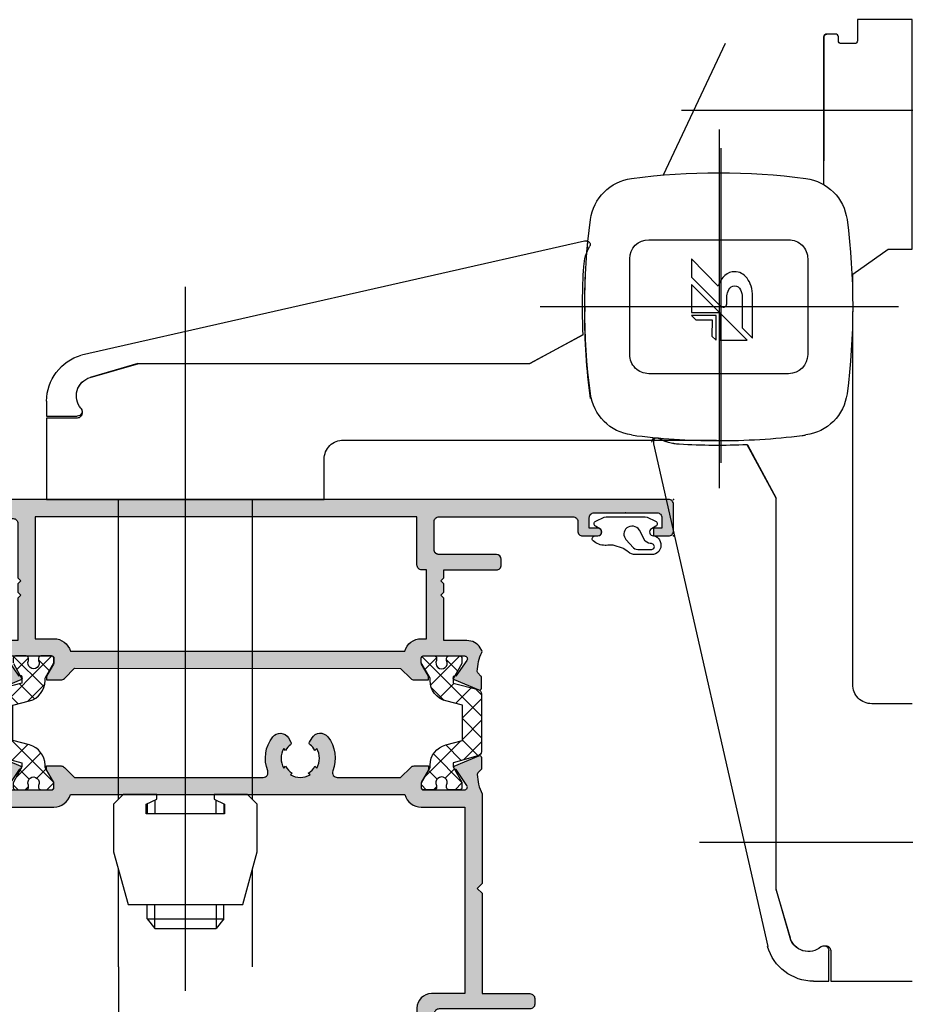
# Model space of a CAD drawing. Header units: millimetres. Extents: x 69081 to 158617, y -37521 to -9534.
# Tile 488 of 566: x 113812 to 113821, y -14659 to -14649. Entities that reach past the tile are written whole.
import ezdxf

# ---------------------------------------------------------------- set-up
doc = ezdxf.new("R2010")
doc.units = ezdxf.units.MM
doc.linetypes.add('CENTER', pattern=[2, 1.25, -0.25, 0.25, -0.25])
for name, color, linetype in [('A-----SZ', 8, 'Continuous'), ('A-DRZ', 7, 'Continuous'), ('RI-ACCESS', 253, 'Continuous'), ('RI-HATCH-P', 253, 'Continuous'), ('RI-HATCH-PI', 253, 'Continuous'), ('RI-OTHERS', 6, 'CENTER'), ('RI-PROFILE', 8, 'Continuous')]:
    doc.layers.add(name, color=color, linetype=linetype)
doc.layers.add('A-OKN-SY', color=7, linetype='Continuous', lineweight=20)

# ---------------------------------------------------------------- blocks, each defined once
blk = doc.blocks.new('R')
at = {"layer": 'RI-ACCESS', "linetype": 'Continuous'}
for points in [[(1.15, 0.8), (1.3, 0.82), (1.46, 0.85), (1.63, 0.91), (1.8, 0.99), (1.95, 1.1), (2.07, 1.24), (2.15, 1.4), (2.18, 1.59), (2.15, 1.81), (2.11, 1.9), (2.07, 1.98), (1.94, 2.12), (1.77, 2.23), (1.59, 2.3), (1.39, 2.35), (1.19, 2.38), (1, 2.39), (-2.21, 2.39), (-3.29, 3.48), (1.06, 3.48), (1.35, 3.47), (1.64, 3.44), (1.9, 3.39), (2.15, 3.33), (2.38, 3.24), (2.6, 3.14), (2.79, 3.03), (2.97, 2.91), (3.13, 2.77), (3.27, 2.63), (3.39, 2.47), (3.48, 2.31), (3.56, 2.14), (3.62, 1.96), (3.65, 1.78), (3.66, 1.6), (3.64, 1.33), (3.56, 1.07), (3.44, 0.82), (3.27, 0.58), (3.05, 0.37), (2.79, 0.17), (2.48, 0.01), (2.14, -0.12), (5.01, -2.89), (3.08, -2.89), (0.12, 0.06), (0.03, 0.16), (-0.02, 0.26), (-0.06, 0.4), (-0.05, 0.5), (-0.02, 0.59), (0.03, 0.66), (0.09, 0.71), (0.19, 0.75), (0.3, 0.78), (0.61, 0.8), (1.15, 0.8)], [(2.32, -2.89), (-0.59, -2.89), (-0.59, 0.02), (-3.5, 0.01), (-3.5, 2.93), (2.32, -2.89)], [(-0.93, -0.32), (-0.93, -2.89), (-1.37, -2.44), (-1.38, -0.76), (-3.07, -0.77), (-3.5, -0.32), (-0.93, -0.32)]]:
    blk.add_lwpolyline(points, dxfattribs=at)
at = {"layer": 'RI-OTHERS', "color": 2}
blk.add_point((0, 0), dxfattribs=at)
blk = doc.blocks.new('050014')
at = {"layer": 'RI-HATCH-P'}
h = blk.add_hatch(color=256, dxfattribs=at)
h.paths.add_polyline_path([(-75.5, 59, 0.414292), (-77, 57.5), (-77, 53.75, -0.414292), (-77.5, 53.25), (-87, 53.25, 0.414214), (-87.5, 52.75), (-87.5, 52.15, 0.414214), (-87, 51.65), (-82, 51.65), (-82, 41.15), (-81.5, 40.65), (-82, 40.15), (-82, 30.76, -0.106092), (-81.5, 28.73, -0.205169), (-81.55, 28.58), (-81.88, 28.25, 0.197654), (-81.94, 28.11), (-81.93, 26.97, 0.438024), (-81.72, 26.77, -0.074053), (-81.58, 26.83), (-81.51, 26.85), (-79.09, 27.87, 0.629353), (-79.29, 28.22), (-80.41, 29.88, -0.606807), (-80.16, 30.35), (-75.85, 30.35, -0.414214), (-75.65, 30.15), (-75.65, 29.55), (-76.4, 28.25), (-76.4, 27.85), (-74.9, 27.85, 0.198435), (-74.55, 28), (-73.49, 29.05), (-66.87, 29.05, -0.527237), (-66.4, 28.37, 0.263412), (-65.88, 24.81, 0.530912), (-64.23, 24.92), (-63.97, 25.37, 0.386415), (-64.02, 25.63, -0.112856), (-64.54, 26.22), (-64.72, 26.03, -0.272863), (-64.72, 28.07), (-64.54, 27.88, -0.14598), (-63.83, 28.59), (-64.02, 28.77, -0.273255), (-61.98, 28.77), (-62.17, 28.59, -0.14588), (-61.46, 27.88), (-61.28, 28.07, -0.272961), (-61.28, 26.03), (-61.46, 26.22, -0.112813), (-61.98, 25.63, 0.387107), (-62.03, 25.37), (-61.77, 24.92, 0.530303), (-60.12, 24.82, 0.263181), (-59.6, 28.37, -0.527301), (-59.13, 29.05), (-39.41, 29.05), (-38.35, 28, 0.198435), (-38, 27.85), (-36.5, 27.85), (-36.5, 28.25), (-37.25, 29.55), (-37.25, 30.15, -0.414214), (-37.05, 30.35), (-32.74, 30.35, -0.606807), (-32.5, 29.88), (-33.62, 28.22, 0.626446), (-33.8, 27.87), (-31.38, 26.84), (-31.32, 26.83, -0.073406), (-31.19, 26.77, 0.44804), (-30.97, 26.97), (-30.96, 28.11, 0.197654), (-31.02, 28.25), (-31.35, 28.58, -0.205169), (-31.41, 28.73, -0.106121), (-30.9, 30.76), (-30.9, 37), (-26.63, 37, 0.414214), (-25, 38.63), (-25, 40.28), (-26.2, 40.97, 0.577388), (-26.5, 40.8), (-26.5, 38.6), (-29.5, 38.6), (-29.5, 47.7), (-29.8, 48), (-29.5, 48.3), (-29.5, 57.2), (-26.5, 57.2), (-26.5, 55.19), (-25.83, 55, 0.199244), (-25.68, 55.03), (-25, 55.42), (-25, 58.5, 0.414214), (-25.5, 59)])
h.paths.add_polyline_path([(-31.3, 57.2), (-31.3, 39.3), (-31.7, 39.3, 0.414214), (-32.7, 38.3), (-32.7, 32.15), (-37.25, 32.15, 0.33398), (-38.98, 30.85), (-38.98, 30.85), (-73.92, 30.85, 0.334001), (-75.65, 32.15), (-80.2, 32.15), (-80.2, 51.65), (-76.7, 51.65, 0.414214), (-75.2, 53.15), (-75.2, 57.2)], flags=16)
h.paths.add_polyline_path([(-73.49, 17.65), (-74.55, 18.7, 0.198435), (-74.9, 18.85), (-76.4, 18.85), (-76.4, 18.45), (-75.65, 17.15), (-75.65, 16.55, -0.414214), (-75.85, 16.35), (-75.9, 16.35, -0.008584), (-75.91, 16.35), (-77.01, 16.35, -0.008584), (-77.01, 16.35), (-78.55, 16.35, -0.008584), (-78.56, 16.35), (-79.66, 16.35, -0.008584), (-79.66, 16.35), (-80.16, 16.35, -0.606807), (-80.41, 16.82), (-79.26, 18.46, 0.118857), (-79.17, 18.43), (-79, 18.74), (-79, 18.77, 0.102358), (-79.07, 18.81), (-81.52, 19.85), (-81.58, 19.87, -0.073097), (-81.72, 19.93, 0.440449), (-81.93, 19.73), (-81.94, 18.59, 0.197654), (-81.88, 18.45), (-81.55, 18.12, -0.205169), (-81.5, 17.97, -0.103677), (-81.98, 15.98, 0.250573), (-81.97, 15.79), (-81.81, 15.52, 0.268304), (-80.4, 14.75), (-78, 14.75), (-78, 10.3), (-77.7, 10), (-78, 9.7), (-78, 8.8), (-77.7, 8.5), (-78, 8.2), (-78, 7.35), (-83.5, 7.35, 0.414214), (-84, 6.85), (-84, 6.25, 0.414165), (-83.5, 5.75), (-77.44, 5.75), (-77.37, 5.73), (-77.31, 5.72), (-77.26, 5.69), (-77.25, 5.68), (-77.18, 5.64), (-77.1, 5.55), (-77.07, 5.5), (-77.06, 5.49), (-77.03, 5.43), (-77.01, 5.35), (-77.01, 5.34), (-77, 5.3), (-77, 5.25), (-77, 2.3, -0.414214), (-77.5, 1.8), (-91.5, 1.8, -0.414214), (-92, 2.3), (-92, 3.3, 0.414214), (-92.5, 3.8), (-94.1, 3.8, 0.998203), (-94.1, 3), (-93.2, 3), (-93.2, 1.9, -0.414214), (-93.7, 1.4), (-100.3, 1.4, -0.414214), (-100.8, 1.9), (-100.8, 3), (-99.9, 3), (-99.9, 3.8), (-101.5, 3.8, 0.414214), (-102, 3.3), (-102, 0.5, 0.414214), (-101.5, 0), (-0.5, 0, 0.414214), (0, 0.5), (0, 3.3, 0.414214), (-0.5, 3.8), (-2.1, 3.8, 0.99377), (-2.1, 3), (-1.2, 3), (-1.2, 1.9, -0.414214), (-1.7, 1.4), (-8.3, 1.4, -0.414214), (-8.8, 1.9), (-8.8, 3), (-8.8, 3), (-7.9, 3, 0.998176), (-7.9, 3.8), (-10.6, 3.8, 0.999285), (-10.6, 3), (-10, 3), (-10, 2.3, -0.414214), (-10.5, 1.8), (-11, 1.8), (-11, 1.65), (-31.2, 1.8, -0.412055), (-31.4, 2), (-31.4, 3), (-30.8, 3), (-30.8, 3.8), (-31.2, 3.8, 0.43156), (-32.4, 2.53, -0.43156), (-32.9, 2), (-33, 2, -0.414214), (-33.5, 2.5), (-33.5, 8.2), (-33.8, 8.5), (-33.5, 8.8), (-33.5, 9.7), (-33.8, 10), (-33.5, 10.3), (-33.5, 14.75), (-32.5, 14.75, 0.268304), (-31.09, 15.52), (-30.93, 15.79, 0.250573), (-30.92, 15.98, -0.103677), (-31.41, 17.97, -0.205169), (-31.35, 18.12), (-31.02, 18.45, 0.197654), (-30.96, 18.59), (-30.97, 19.73, 0.450684), (-31.19, 19.93, -0.072377), (-31.32, 19.87), (-31.37, 19.86), (-33.84, 18.81, 0.112454), (-33.91, 18.76), (-33.91, 18.74), (-33.74, 18.43, 0.12555), (-33.64, 18.46), (-32.5, 16.82, -0.606807), (-32.74, 16.35), (-33.24, 16.35, -0.008584), (-33.25, 16.35), (-34.35, 16.35, -0.008584), (-34.36, 16.35), (-35.89, 16.35, -0.008584), (-35.9, 16.35), (-37, 16.35, -0.008584), (-37.01, 16.35), (-37.05, 16.35, -0.414214), (-37.25, 16.55), (-37.25, 17.15), (-36.5, 18.45), (-36.5, 18.85), (-38, 18.85, 0.198435), (-38.35, 18.7), (-39.41, 17.64)])
h.paths.add_polyline_path([(-38.98, 15.85, 0.333915), (-37.25, 14.55), (-35.3, 14.55), (-35.3, 1.8), (-75.2, 1.8), (-75.2, 6.85, 0.394163), (-75.67, 7.35), (-75.7, 7.35), (-76.2, 7.35), (-76.2, 13.8), (-76.2, 14.55), (-75.65, 14.55, 0.33369), (-73.92, 15.85)], flags=16)
at = {"layer": 'RI-HATCH-PI'}
h = blk.add_hatch(dxfattribs=at)
h.set_pattern_fill('ANSI37', color=256, scale=0.5, style=0)
h.paths.add_polyline_path([(-79.95, 25.19), (-78.21, 25.65, 0.340635), (-76.57, 27.77), (-76.57, 27.93, -0.13166), (-76.53, 28.08), (-75.66, 29.61), (-75.66, 30.13, 0.372878), (-75.86, 30.34), (-77.03, 30.34, 0.386165), (-77.25, 30.11), (-77.25, 29.89, -1.657677), (-78.3, 29.86), (-78.3, 30.12, 0.384537), (-78.51, 30.34), (-79.68, 30.34, 0.389942), (-79.9, 30.11), (-79.9, 29.66, -0.02896), (-79.87, 29.56), (-78.99, 27.96), (-78.98, 27.51), (-81.59, 26.78, 0.292215), (-81.95, 26.35), (-81.95, 20.35, 0.262216), (-81.71, 19.93, -0.065595), (-81.66, 19.91), (-81.53, 19.86), (-78.98, 19.19), (-78.99, 18.76, -0.66748), (-79.16, 18.43), (-79.89, 17.11, 0.075776), (-79.9, 17.06), (-79.9, 16.6, 0.404193), (-79.66, 16.35), (-78.54, 16.35, 0.404193), (-78.3, 16.6), (-78.3, 16.84, -1.657677), (-77.25, 16.82), (-77.25, 16.6, 0.404193), (-77.01, 16.35), (-75.89, 16.35, 0.367832), (-75.65, 16.57), (-75.65, 17.04), (-75.66, 17.04), (-75.66, 17.05), (-75.66, 17.05), (-75.66, 17.07), (-75.66, 17.07), (-75.66, 17.11), (-76.53, 18.62, -0.13166), (-76.57, 18.77), (-76.57, 18.93, 0.340635), (-78.21, 21.05), (-79.95, 21.51)])
h.paths.add_polyline_path([(-30.95, 26.35, 0.26077), (-31.19, 26.77, -0.071053), (-31.24, 26.79), (-31.38, 26.84), (-33.92, 27.51), (-33.91, 27.96), (-33.04, 29.54), (-33.01, 29.6), (-33.01, 29.6), (-33, 29.63), (-33, 29.63), (-33, 29.66), (-33, 30.11, 0.389942), (-33.22, 30.34), (-34.38, 30.34, 0.384537), (-34.6, 30.12), (-34.6, 29.86, -1.657677), (-35.65, 29.89), (-35.65, 30.11, 0.386165), (-35.87, 30.34), (-37.04, 30.34, 0.372878), (-37.24, 30.13), (-37.24, 29.61), (-36.37, 28.08, -0.13166), (-36.33, 27.93), (-36.33, 27.77, 0.340635), (-34.69, 25.65), (-32.95, 25.19), (-32.95, 21.51), (-34.69, 21.05, 0.340635), (-36.33, 18.93), (-36.33, 18.77, -0.13166), (-36.37, 18.62), (-37.25, 17.1), (-37.25, 17.07), (-37.25, 17.04), (-37.25, 17.04), (-37.25, 16.6, 0.404193), (-37.01, 16.35), (-35.89, 16.35, 0.404193), (-35.65, 16.6), (-35.65, 16.82, -1.657677), (-34.6, 16.84), (-34.6, 16.6, 0.404193), (-34.36, 16.35), (-33.24, 16.35, 0.404193), (-33, 16.6), (-33, 17.05), (-33, 17.05), (-33, 17.07), (-33, 17.07), (-33, 17.1), (-33.74, 18.43, -0.6763), (-33.91, 18.76), (-33.92, 19.19), (-31.37, 19.86), (-31.24, 19.91, -0.068843), (-31.19, 19.93, 0.261863), (-30.95, 20.35)])
at = {"layer": 'RI-OTHERS', "color": 2, "linetype": 'Continuous'}
for p in [(-82, 58.99), (-25, 59), (-102, 3.8), (0, 3.8), (-102, 0), (0, 0)]:
    blk.add_point(p, dxfattribs=at)
at = {"layer": 'RI-PROFILE'}
for points in [[(-61.98, 25.63, 0.112813), (-61.46, 26.22), (-61.28, 26.03, 0.272961), (-61.28, 28.07), (-61.46, 27.88, 0.14588), (-62.17, 28.59), (-61.98, 28.77, 0.273255), (-64.02, 28.77), (-63.83, 28.59, 0.14598), (-64.54, 27.88), (-64.72, 28.07, 0.272863), (-64.72, 26.03), (-64.54, 26.22, 0.112856), (-64.02, 25.63, -0.386415), (-63.97, 25.37), (-64.23, 24.92, -0.530912), (-65.88, 24.81, -0.263412), (-66.4, 28.37, 0.527237), (-66.87, 29.05), (-73.49, 29.05), (-74.55, 28, -0.198435), (-74.9, 27.85), (-76.4, 27.85), (-76.4, 28.25), (-75.68, 29.5, 0.131589), (-75.65, 29.6), (-75.65, 30.15, 0.414214), (-75.85, 30.35), (-80.16, 30.35, 0.606807), (-80.41, 29.88), (-79.29, 28.22, -0.629353), (-79.09, 27.87), (-81.66, 26.79, -0.536162), (-81.93, 26.97), (-81.94, 28.11, -0.197654), (-81.88, 28.25), (-81.55, 28.58, 0.205169), (-81.5, 28.73, 0.106092), (-82, 30.76), (-82, 40.15), (-81.5, 40.65), (-82, 41.15), (-82, 51.65), (-87, 51.65, -0.414214), (-87.5, 52.15), (-87.5, 52.75, -0.414214), (-87, 53.25), (-77.5, 53.25, 0.414292), (-77, 53.75), (-77, 57.5, -0.414292), (-75.5, 59), (-25.5, 59, -0.414214), (-25, 58.5), (-25, 55.42), (-25.68, 55.03, -0.199244), (-25.83, 55), (-26.5, 55.19), (-26.5, 57.2), (-29.5, 57.2), (-29.5, 48.3), (-29.8, 48), (-29.5, 47.7), (-29.5, 38.6), (-26.5, 38.6), (-26.5, 40.8, -0.577388), (-26.2, 40.97), (-25, 40.28), (-25, 38.63, -0.414214), (-26.63, 37), (-30.9, 37), (-30.9, 30.76, 0.106121), (-31.41, 28.73, 0.205169), (-31.35, 28.58), (-31.02, 28.25, -0.197654), (-30.96, 28.11), (-30.97, 26.97, -0.536162), (-31.24, 26.79), (-33.8, 27.87, -0.626446), (-33.62, 28.22), (-32.5, 29.88, 0.606807), (-32.74, 30.35), (-37.05, 30.35, 0.414214), (-37.25, 30.15), (-37.25, 29.6, 0.131589), (-37.22, 29.5), (-36.5, 28.25), (-36.5, 27.85), (-38, 27.85, -0.198435), (-38.35, 28), (-39.41, 29.05), (-59.13, 29.05, 0.527301), (-59.6, 28.37, -0.263181), (-60.12, 24.82, -0.530303), (-61.77, 24.92), (-62.03, 25.37, -0.387107)], [(-38.98, 30.85), (-73.92, 30.85, 0.33408), (-75.65, 32.15), (-80.2, 32.15), (-80.2, 51.65), (-76.7, 51.65, 0.414214), (-75.2, 53.15), (-75.2, 57.2), (-31.3, 57.2), (-31.3, 39.3), (-31.7, 39.3, 0.414214), (-32.7, 38.3), (-32.7, 32.15), (-32.7, 32.15), (-37.25, 32.15, 0.333959)], [(-102, 0.5, 0.414214), (-101.5, 0), (-0.5, 0, 0.414214), (0, 0.5), (0, 3.3, 0.414214), (-0.5, 3.8), (-2.1, 3.8, 0.99805), (-2.1, 3), (-1.2, 3), (-1.2, 1.9, -0.414214), (-1.7, 1.4), (-8.3, 1.4, -0.414214), (-8.8, 1.9), (-8.8, 3), (-8.8, 3), (-7.9, 3, 0.998176), (-7.9, 3.8), (-10.6, 3.8, 1.000716), (-10.6, 3), (-10, 3), (-10, 2.3, -0.414214), (-10.5, 1.8), (-11, 1.8), (-11, 1.65), (-31.2, 1.8, -0.412055), (-31.4, 2), (-31.4, 3), (-30.8, 3), (-30.8, 3.8), (-31.2, 3.8, 0.43156), (-32.4, 2.53, -0.43156), (-32.9, 2), (-33, 2, -0.414214), (-33.5, 2.5), (-33.5, 8.2), (-33.8, 8.5), (-33.5, 8.8), (-33.5, 9.7), (-33.8, 10), (-33.5, 10.3), (-33.5, 14.75), (-32.5, 14.75, 0.268304), (-31.09, 15.52), (-30.93, 15.79, 0.250573), (-30.92, 15.98, -0.103677), (-31.41, 17.97, -0.205169), (-31.35, 18.12), (-31.02, 18.45, 0.197654), (-30.96, 18.59), (-30.97, 19.73, 0.536162), (-31.24, 19.91), (-33.84, 18.81, 1.096781), (-33.64, 18.46), (-32.5, 16.82, -0.606807), (-32.74, 16.35), (-37.05, 16.35, -0.414214), (-37.25, 16.55), (-37.25, 17.1, -0.131589), (-37.22, 17.2), (-36.5, 18.45), (-36.5, 18.85), (-38, 18.85, 0.198435), (-38.35, 18.7), (-39.41, 17.64), (-73.49, 17.65), (-74.55, 18.7, 0.198435), (-74.9, 18.85), (-76.4, 18.85), (-76.4, 18.45), (-75.68, 17.2, -0.131589), (-75.65, 17.1), (-75.65, 16.55, -0.414214), (-75.85, 16.35), (-80.16, 16.35, -0.606807), (-80.41, 16.82), (-79.26, 18.46, 1.096781), (-79.07, 18.81), (-81.66, 19.91, 0.536162), (-81.93, 19.73), (-81.94, 18.59, 0.197654), (-81.88, 18.45), (-81.55, 18.12, -0.205169), (-81.5, 17.97, -0.103677), (-81.98, 15.98, 0.250573), (-81.97, 15.79), (-81.81, 15.52, 0.268304), (-80.4, 14.75), (-78, 14.75), (-78, 10.3), (-77.7, 10), (-78, 9.7), (-78, 8.8), (-77.7, 8.5), (-78, 8.2), (-78, 7.35), (-83.5, 7.35, 0.414214), (-84, 6.85), (-84, 6.25, 0.414165), (-83.5, 5.75), (-77.5, 5.75), (-77.47, 5.75), (-77.46, 5.75), (-77.44, 5.75), (-77.43, 5.75), (-77.41, 5.74), (-77.4, 5.74), (-77.38, 5.74), (-77.37, 5.73), (-77.35, 5.73), (-77.34, 5.72), (-77.32, 5.72), (-77.31, 5.71), (-77.29, 5.71), (-77.28, 5.7), (-77.26, 5.69), (-77.25, 5.68), (-77.24, 5.68), (-77.22, 5.67), (-77.21, 5.66), (-77.2, 5.65), (-77.18, 5.64), (-77.17, 5.63), (-77.16, 5.62), (-77.15, 5.6), (-77.13, 5.59), (-77.12, 5.58), (-77.11, 5.57), (-77.1, 5.55), (-77.09, 5.54), (-77.08, 5.53), (-77.07, 5.51), (-77.07, 5.5), (-77.06, 5.49), (-77.05, 5.47), (-77.04, 5.46), (-77.04, 5.44), (-77.03, 5.43), (-77.03, 5.41), (-77.02, 5.4), (-77.02, 5.38), (-77.01, 5.37), (-77.01, 5.35), (-77.01, 5.34), (-77, 5.32), (-77, 5.31), (-77, 5.29), (-77, 5.28), (-77, 5.26), (-77, 5.25), (-77, 5.25), (-77, 2.3, -0.414214), (-77.5, 1.8), (-91.5, 1.8, -0.414214), (-92, 2.3), (-92, 3.3, 0.414214), (-92.5, 3.8), (-94.1, 3.8, 0.998203), (-94.1, 3), (-93.2, 3), (-93.2, 1.9, -0.414214), (-93.7, 1.4), (-100.3, 1.4, -0.414214), (-100.8, 1.9), (-100.8, 3), (-99.9, 3), (-99.9, 3.8), (-101.5, 3.8, 0.414214), (-102, 3.3)]]:
    blk.add_lwpolyline(points, format="xyb", close=True, dxfattribs=at)
at = {"layer": 'RI-PROFILE', "color": 7}
blk.add_lwpolyline([(-77, 30.34), (-75.89, 30.34, -0.459063), (-75.66, 30.1), (-75.66, 29.61), (-76.53, 28.08, 0.13166), (-76.57, 27.93), (-76.57, 27.77, -0.340635), (-78.21, 25.65), (-79.95, 25.19), (-79.95, 21.51), (-78.21, 21.05, -0.340635), (-76.57, 18.93), (-76.57, 18.77, 0.13166), (-76.53, 18.62), (-75.65, 17.09), (-75.65, 16.6, -0.414214), (-75.9, 16.35), (-77, 16.35, -0.414214), (-77.25, 16.6), (-77.25, 16.82, 1.657677), (-78.3, 16.84), (-78.3, 16.6, -0.414214), (-78.55, 16.35), (-79.65, 16.35, -0.414214), (-79.9, 16.6), (-79.9, 17.04, -0.177104), (-79.87, 17.14), (-78.99, 18.74), (-78.98, 19.19), (-81.58, 19.87, -0.340697), (-81.95, 20.35), (-81.95, 26.35, -0.308868), (-81.56, 26.79), (-78.98, 27.51), (-78.99, 27.96), (-79.87, 29.56, 0.02896), (-79.9, 29.66), (-79.9, 30.1, -0.440048), (-79.65, 30.34), (-78.55, 30.34, -0.443383), (-78.3, 30.1), (-78.3, 29.86, 1.657677), (-77.25, 29.89), (-77.25, 30.1, -0.44283)], format="xyb", close=True, dxfattribs=at)
blk.add_lwpolyline([(-33.03, 17.14), (-33.91, 18.74), (-33.92, 19.19), (-31.32, 19.87, 0.340697), (-30.95, 20.35), (-30.95, 26.35, 0.340697), (-31.32, 26.83), (-33.92, 27.51), (-33.91, 27.96), (-33.03, 29.56), (-33.03, 29.56), (-33.03, 29.57), (-33.03, 29.57), (-33.02, 29.57), (-33.02, 29.57), (-33.02, 29.57), (-33.02, 29.57), (-33.02, 29.58), (-33.02, 29.58), (-33.02, 29.58), (-33.02, 29.58), (-33.02, 29.59), (-33.02, 29.59), (-33.02, 29.59), (-33.01, 29.59), (-33.01, 29.59), (-33.01, 29.59), (-33.01, 29.6), (-33.01, 29.6), (-33.01, 29.6), (-33.01, 29.6), (-33.01, 29.6), (-33.01, 29.61), (-33.01, 29.61), (-33.01, 29.61), (-33.01, 29.61), (-33.01, 29.62), (-33.01, 29.62), (-33.01, 29.62), (-33.01, 29.62), (-33, 29.62), (-33, 29.62), (-33, 29.63), (-33, 29.63), (-33, 29.63), (-33, 29.63), (-33, 29.63), (-33, 29.64), (-33, 29.64), (-33, 29.64), (-33, 29.64), (-33, 29.65), (-33, 29.65), (-33, 29.65), (-33, 29.65), (-33, 29.65), (-33, 29.66), (-33, 29.66), (-33, 29.66), (-33, 29.66), (-33, 30.1, 0.440048), (-33.25, 30.34), (-34.35, 30.34, 0.443383), (-34.6, 30.1), (-34.6, 29.86, -1.657677), (-35.65, 29.89), (-35.65, 30.1, 0.44283), (-35.9, 30.34), (-37, 30.34, 0.459063), (-37.24, 30.1), (-37.24, 29.61), (-36.37, 28.08, -0.13166), (-36.33, 27.93), (-36.33, 27.77, 0.340635), (-34.69, 25.65), (-32.95, 25.19), (-32.95, 21.51), (-34.69, 21.05, 0.340635), (-36.33, 18.93), (-36.33, 18.77, -0.13166), (-36.37, 18.62), (-37.25, 17.09), (-37.25, 16.6, 0.414214), (-37, 16.35), (-35.9, 16.35, 0.414214), (-35.65, 16.6), (-35.65, 16.82, -1.657677), (-34.6, 16.84), (-34.6, 16.6, 0.414214), (-34.35, 16.35), (-33.25, 16.35, 0.414214), (-33, 16.6), (-33, 17.04), (-33, 17.04), (-33, 17.04), (-33, 17.05), (-33, 17.05), (-33, 17.05), (-33, 17.05), (-33, 17.05), (-33, 17.06), (-33, 17.06), (-33, 17.06), (-33, 17.06), (-33, 17.06), (-33, 17.07), (-33, 17.07), (-33, 17.07), (-33, 17.07), (-33, 17.07), (-33, 17.08)], format="xyb", dxfattribs=at)
at = {"layer": 'RI-PROFILE', "linetype": 'Continuous'}
blk.add_lwpolyline([(-75.7, 7.35, -0.414214), (-75.2, 6.85), (-75.2, 1.8), (-35.3, 1.8), (-35.3, 14.55), (-37.25, 14.55, -0.333915), (-38.98, 15.85), (-73.92, 15.85, -0.33369), (-75.65, 14.55), (-76.2, 14.55), (-76.2, 14.55), (-76.2, 13.8), (-76.2, 7.35), (-75.7, 7.35), (-75.67, 7.35)], format="xyb", dxfattribs=at)
blk = doc.blocks.new('AL120')
at = {"layer": 'A-----SZ'}
for p, q in [((5.688, 9.043, 0), (5.845, 9.043, 0)), ((5.845, 9.043, 0), (5.845, 8.723, 0)), ((5.865, 9.043, 0), (6.715, 9.043, 0)), ((5.865, 8.723, 0), (5.865, 9.043, 0)), ((6.715, 9.043, 0), (6.715, 6.143, 0)), ((4.015, 3.424, 0), (5.207, 8.68, 0)), ((5.795, 8.673, 0), (5.815, 8.673, 0)), ((5.295, 8.092, 0), (5.441, 8.589, 0)), ((5.44, 8.588, 0), (5.295, 8.081, 0)), ((9.85, 8.293, 0), (6.715, 8.293, 0)), ((11.6, 8.293, 0), (10.584, 8.293, 0)), ((11.6, 8.293, 0), (12.436, 8.293, 0)), ((6.715, 8.143, 0), (6.715, 7.043, 0)), ((5.295, 8.092, 0), (5.295, 3.993, 0)), ((9.8, 8.103, 0), (9.8, 7.083, 0)), ((9.896, 7.993, 0), (10, 7.993, 0)), ((11.1, 7.993, 0), (10.95, 7.993, 0)), ((11.1, 7.993, 0), (11.1, 7.193, 0)), ((11.1, 7.993, 0), (11.2, 7.913, 0)), ((9.859, 7.913, 0), (10, 7.913, 0)), ((11.2, 7.913, 0), (10.95, 7.913, 0)), ((11.2, 7.913, 0), (11.2, 7.273, 0)), ((11.851, 7.593, 0), (4.494, 7.593, 0)), ((10, 7.273, 0), (9.859, 7.273, 0)), ((10.95, 7.273, 0), (11.2, 7.273, 0)), ((11.1, 7.193, 0), (11.2, 7.273, 0)), ((9.896, 7.193, 0), (10, 7.193, 0)), ((11.1, 7.193, 0), (10.95, 7.193, 0)), ((9.85, 6.893, 0), (6.715, 6.893, 0)), ((11.6, 6.893, 0), (10.584, 6.893, 0)), ((6.715, 6.143, 0), (6.295, 6.143, 0)), ((6.095, 5.94, 0), (6.095, 2.043, 0)), ((5.295, 3.993, 0), (4.992, 3.436, 0)), ((4.995, 3.436, 0), (5.295, 3.993, 0)), ((4.701, 0.14, 0), (4.701, 3.887, 0)), ((4.701, 0.381, 0), (4.701, 3.67, 0)), ((4.015, 3.398, 0), (4.015, 3.424, 0)), ((4.702, 3.42, 0), (4.752, 3.42, 0)), ((6.106, 2.7, 0), (6.133, 2.7, 0)), ((6.133, 2.7, 0), (11.389, 1.508, 0)), ((2.651, -5.065, 0), (2.651, 2.409, 0)), ((10.301, -5.136, 0), (10.301, 2.221, 0)), ((2.849, 2.014, 0), (6.596, 2.014, 0)), ((6.334, 1.993, 0), (3.045, 1.993, 0)), ((6.701, 1.42, 0), (6.145, 1.723, 0)), ((6.145, 1.72, 0), (6.701, 1.42, 0)), ((10.801, 1.42, 0), (6.701, 1.42, 0)), ((11.296, 1.275, 0), (10.79, 1.42, 0)), ((10.801, 1.42, 0), (11.298, 1.274, 0)), ((11.751, 1.028, 0), (11.751, 0.87, 0)), ((11.381, 0.92, 0), (11.381, 0.9, 0)), ((11.751, 0.87, 0), (11.431, 0.87, 0)), ((11.431, 0.85, 0), (11.751, 0.85, 0)), ((11.751, 0.85, 0), (11.751, 0, 0)), ((8.649, 0.62, 0), (4.751, 0.62, 0)), ((8.851, 0, 0), (8.851, 0.42, 0))]:
    blk.add_line(p, q, dxfattribs=at)
at = {"layer": 'A-----SZ', "elevation": 0}
for points in [[(9.8, 7.893), (9.8, 8.243), (9.9, 8.343), (10.4, 8.343), (10.95, 8.193), (10.95, 6.993), (10.4, 6.843), (9.9, 6.843), (9.8, 6.943), (9.8, 7.293), (9.85, 7.293), (9.9, 7.183), (10, 7.183), (10, 8.003), (9.9, 8.003), (9.85, 7.893), (9.8, 7.893)], [(1.951, 1.952), (3.325, 2.601)]]:
    blk.add_lwpolyline(points, dxfattribs=at)
for points in [[(7.022, 2.723, -0.767684), (7.096, 2.703), (7.097, 2.691, 0.085146), (7.1, 2.68, 0.196823), (7.156, 2.632, 0.478694), (7.291, 2.701), (7.291, 2.891), (7.291, 2.891, 0.174661), (7.264, 2.967), (7.257, 2.975), (7.232, 3.012), (7.229, 3.015), (7.194, 3.123, -0.068397), (7.196, 3.195), (7.196, 3.208, 0.170232), (7.149, 3.332, 0.665595), (7.096, 3.313), (7.096, 3.283, -0.766536), (7.022, 3.263), (6.996, 3.308, 0.60612), (6.943, 3.305), (6.901, 3.216), (6.896, 3.195), (6.896, 2.79), (6.901, 2.769), (6.943, 2.68, 0.606131), (6.996, 2.678)], [(7.135, 2.989), (7.222, 2.909, -0.18506), (7.24, 2.85), (7.24, 2.72), (7.228, 2.699), (7.206, 2.692), (7.185, 2.703), (7.176, 2.724), (7.175, 2.736), (7.172, 2.755), (7.151, 2.787), (7.108, 2.813), (7.062, 2.834), (7.035, 2.849, -0.433179), (7.014, 2.981, -0.420657), (7.135, 2.989, 1.025064)]]:
    blk.add_lwpolyline(points, format="xyb", close=True, dxfattribs=at)
for points in [[(5.201, 2.95), (4.201, 2.95, 0.414204), (4.001, 2.75)], [(5.401, 1.29), (5.401, 2.75, 0.414218), (5.201, 2.95)], [(6.042, 2.93, -0.031966), (6.101, 2.038, -0.031912), (6.047, 1.147, -0.001317), (6.042, 1.11)], [(4.001, 2.75), (4.001, 1.29, 0.414223), (4.201, 1.09)], [(4.201, 1.09), (5.201, 1.09, 0.414209), (5.401, 1.29)], [(4.451, 0.62), (4.36, 0.62), (4.101, 0.25), (4.101, 0), (1.701, 0), (1.701, 0.57), (1.921, 0.57, 0.414214), (1.951, 0.6), (1.951, 0.74, 0.414214), (1.921, 0.77), (1.881, 0.77, -0.414214), (1.851, 0.8), (1.851, 0.89, -0.414214), (1.881, 0.92), (2.101, 0.92), (3.176, 0.92)], [(3.426, 0.92), (1.881, 0.92, 0.414214), (1.851, 0.89)]]:
    blk.add_lwpolyline(points, format="xyb", dxfattribs=at)
at = {"layer": 'A-----SZ'}
for centre, radius, start, end in [((5.688, 8.543, 0), 0.5, 90.0001, 164.0001), ((5.633, 8.533, 0), 0.2, 49.4649, 163.9998), ((5.633, 8.533, 0), 0.2, 49.4643, 163.6483), ((5.795, 8.723, 0), 0.05, 229.4622, 0.0014), ((5.795, 8.723, 0), 0.05, 229.4624, 270.001), ((5.815, 8.723, 0), 0.05, 269.9996, 0.0004), ((6.295, 5.943, 0), 0.2, 89.9988, 180.6464), ((4.701, -3.58, 0), 7, 89.9958, 97.4675), ((4.701, -3.58, 0), 7, 82.5315, 97.4681), ((4.05, 3.398, 0), 0.035, 179.994, 299.3581), ((4.312, 2.931, 0), 0.5, 93.3796, 119.3647), ((4.695, -3.557, 0), 7, 87.5716, 93.3751), ((4.751, -3.58, 0), 7, 82.5309, 89.996), ((3.856, 2.865, 0), 0.5, 97.4682, 172.5313), ((3.856, 2.865, 0), 0.5, 97.4681, 172.5316), ((5.546, 2.865, 0), 0.5, 7.468, 82.5315), ((10.301, 2.02, 0), 7, 172.5314, 187.4681), ((6.121, 2.67, 0), 0.05, 95.8156, 208.935), ((6.106, 2.665, 0), 0.035, 89.994, 209.3581), ((5.64, 2.403, 0), 0.5, 3.3796, 29.3647), ((5.64, 2.404, 0), 0.5, 3.3891, 28.935), ((-0.849, 2.02, 0), 7, 357.5429, 3.3854), ((-0.849, 2.02, 0), 7, 357.5716, 3.3751), ((11.251, 1.028, 0), 0.5, 0.0001, 74.0001), ((11.241, 1.082, 0), 0.2, 319.4649, 73.9998), ((11.241, 1.082, 0), 0.2, 319.4643, 73.6483), ((3.856, 1.175, 0), 0.5, 187.468, 262.5313), ((5.546, 1.175, 0), 0.5, 277.4681, 352.5314), ((11.431, 0.92, 0), 0.05, 139.4624, 180.001), ((11.431, 0.92, 0), 0.05, 139.4622, 270.0014), ((11.431, 0.9, 0), 0.05, 179.9996, 270.0004), ((4.701, 7.62, 0), 7, 262.5314, 277.4681), ((8.651, 0.42, 0), 0.2, 359.9988, 90.6464)]:
    blk.add_arc(centre, radius, start, end, dxfattribs=at)
blk.add_point((6.856, 2.993, 0), dxfattribs=at)
at = {"layer": 'A-OKN-SY'}
blk.add_arc((4.701, 2.014, 0), 129.898, 359.11054, 88.95836, dxfattribs=at)
at = {"layer": 'A-----SZ', "extrusion": (0, 0, -1), "xscale": 0.1000000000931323, "yscale": 0.1000000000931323, "zscale": -0.1000000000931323, "rotation": 90}
blk.add_blockref('050014', (-6.716, 12.693, 0), dxfattribs=at)
at = {"layer": 'A-----SZ', "xscale": 0.09999999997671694, "yscale": 0.09999999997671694, "zscale": 0.09999999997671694, "rotation": 180.0000000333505}
blk.add_blockref('R', (4.701, 2.014, 0), dxfattribs=at)

msp = doc.modelspace()

# ---------------------------------------------------------------- block references
at = {"layer": 'A-DRZ', "xscale": -1, "rotation": 89.9999999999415}
msp.add_blockref('AL120', (113821.1415, -14647.4491), dxfattribs=at)

doc.saveas('drawing.dxf')
